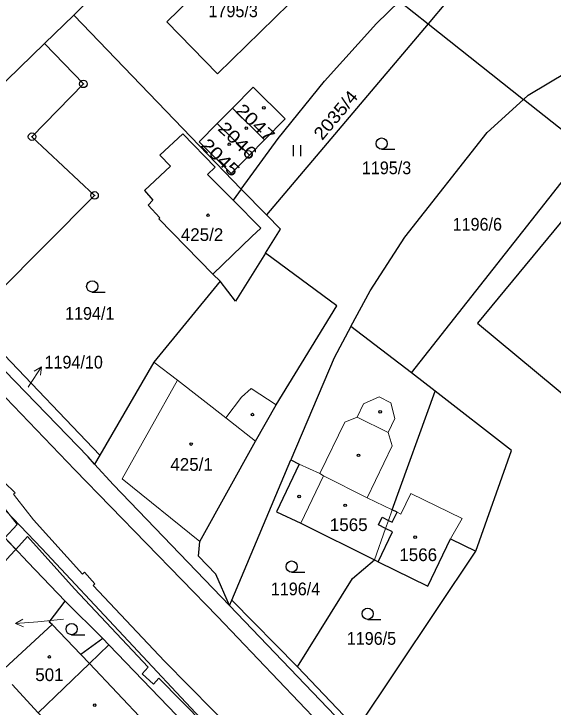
# Model space of a CAD drawing. Extents: x -679733 to -673243, y -1075091 to -1066557.
# Drawn here: x -676856 to -676783.8, y -1070458 to -1070365.2 of the extents above; entities that cross this region are included whole.
import ezdxf
from ezdxf.enums import TextEntityAlignment as Align

# ---------------------------------------------------------------- set-up
doc = ezdxf.new("R2010")
doc.units = 0
doc.header["$LTSCALE"] = 0.68
for name, color, linetype, lineweight in [('1', 7, 'Continuous', 25), ('13', 7, 'Continuous', 13), ('3', 7, 'Continuous', 25), ('4', 7, 'Continuous', 13), ('5', 7, 'Continuous', 25), ('7', 7, 'Continuous', 13), ('8', 7, 'Continuous', 25)]:
    doc.layers.add(name, color=color, linetype=linetype, lineweight=lineweight)
doc.layers.add('2', color=7, linetype='Continuous')

msp = doc.modelspace()

# ---------------------------------------------------------------- linework, layer by layer
at = {"layer": '1'}
for p, q in [((-676847.97, -1070365.39), (-676842.35, -1070359.71)), ((-676804.37, -1070363.5), (-676800.53, -1070366.55)), ((-676851.88, -1070369.18), (-676847.97, -1070365.39)), ((-676825.57, -1070388.68), (-676847.97, -1070365.39)), ((-676800.53, -1070366.55), (-676822.17, -1070392.12)), ((-676851.88, -1070369.18), (-676846.68, -1070374.59)), ((-676824.46, -1070384.12), (-676828.76, -1070379.88)), ((-676824.46, -1070384.12), (-676822.45, -1070382.08)), ((-676822.17, -1070392.12), (-676825.57, -1070388.68)), ((-676845.18, -1070389.51), (-676861.75, -1070406.17)), ((-676861.75, -1070406.17), (-676844.49, -1070424.27)), ((-676826.82, -1070443.69), (-676818, -1070452.59)), ((-676849.13, -1070443.81), (-676844.09, -1070448.81)), ((-676827.11, -1070444.38), (-676793.71, -1070479.27)), ((-676843.25, -1070449.65), (-676844.09, -1070448.81)), ((-676831.68, -1070461.71), (-676843.25, -1070449.65))]:
    msp.add_line(p, q, dxfattribs=at)
for points in [[(-676746.88, -1070325.28), (-676797.97, -1070363.52), (-676800.53, -1070366.55), (-676787.77, -1070376.68)], [(-676824.01, -1070355.02), (-676835.51, -1070366.26), (-676828.72, -1070373.25), (-676817.2, -1070361.96)], [(-676825.57, -1070388.68), (-676820.6, -1070381.91), (-676814.4, -1070374.21), (-676807.46, -1070366.52), (-676804.37, -1070363.5)], [(-676787.77, -1070376.68), (-676787.12, -1070376.09), (-676781.83, -1070372.93), (-676775.89, -1070370.41), (-676768.08, -1070367.68), (-676764.82, -1070366.91)], [(-676876.5, -1070393.1), (-676875.29, -1070391.93), (-676851.88, -1070369.18)], [(-676846.68, -1070374.59), (-676853.56, -1070381.65), (-676845.18, -1070389.51)], [(-676822.45, -1070382.08), (-676819.67, -1070379.28), (-676823.96, -1070375.03), (-676826.74, -1070377.84)], [(-676810.87, -1070407.07), (-676808.28, -1070402.29), (-676803.64, -1070395.11), (-676792.62, -1070381.08), (-676787.77, -1070376.68)], [(-676802.76, -1070413.27), (-676779.26, -1070383.42), (-676787.77, -1070376.68)], [(-676822.45, -1070382.08), (-676826.74, -1070377.84), (-676828.76, -1070379.88)], [(-676828.76, -1070379.88), (-676831.18, -1070382.32), (-676826.89, -1070386.57), (-676824.46, -1070384.12)], [(-676830.08, -1070386.72), (-676829.05, -1070385.71), (-676833.37, -1070381.29), (-676836.43, -1070384.13), (-676835.03, -1070385.6), (-676838.52, -1070388.87), (-676837.37, -1070390.13), (-676838.02, -1070390.81)], [(-676825.57, -1070388.68), (-676826.65, -1070390.16), (-676830.08, -1070386.72)], [(-676736.1, -1070422.51), (-676778.18, -1070387.58), (-676793.92, -1070406.63), (-676751.79, -1070441.57)], [(-676838.02, -1070390.81), (-676836.43, -1070392.51), (-676836.56, -1070392.64), (-676829.35, -1070400.06), (-676828.36, -1070401.01)], [(-676822.31, -1070397.24), (-676820.29, -1070394.02), (-676822.17, -1070392.12)], [(-676827.11, -1070444.38), (-676828.95, -1070440.22), (-676831.26, -1070437.81), (-676831.07, -1070435.85), (-676823.63, -1070422.39), (-676820.86, -1070417.52), (-676812.74, -1070404.3), (-676822.31, -1070397.24)], [(-676822.31, -1070397.24), (-676826.33, -1070403.66), (-676828.36, -1070401.01)], [(-676828.36, -1070401.01), (-676837.26, -1070411.81), (-676844.49, -1070424.27), (-676845.19, -1070425.48)], [(-676845.19, -1070425.48), (-676846.05, -1070424.52), (-676862.8, -1070407.23)], [(-676810.87, -1070407.07), (-676813.13, -1070411.23), (-676818.89, -1070424.88)], [(-676799.58, -1070415.7), (-676802.76, -1070413.27), (-676810.87, -1070407.07)], [(-676807.23, -1070438.53), (-676805.3, -1070434.54), (-676806.24, -1070434.08), (-676807.18, -1070433.6), (-676806.67, -1070432.58), (-676805.85, -1070433), (-676805.36, -1070433.25), (-676804.68, -1070431.9), (-676805.34, -1070431.59), (-676799.58, -1070415.7)], [(-676794.16, -1070437.14), (-676789.38, -1070423.67), (-676799.58, -1070415.7)], [(-676827.11, -1070444.38), (-676826.82, -1070443.69), (-676818.89, -1070424.88)], [(-676818.89, -1070424.88), (-676817.78, -1070425.47), (-676820.83, -1070431.87), (-676817.58, -1070433.39), (-676807.71, -1070438.28), (-676807.23, -1070438.53)], [(-676845.19, -1070425.48), (-676842.65, -1070428.23), (-676827.11, -1070444.38)], [(-676857.99, -1070434.5), (-676854.11, -1070438.59), (-676849.13, -1070443.81)], [(-676807.23, -1070438.53), (-676800.59, -1070441.8), (-676797.54, -1070435.46), (-676794.16, -1070437.14)], [(-676818, -1070452.59), (-676810.09, -1070460.95), (-676794.16, -1070437.14)], [(-676818, -1070452.59), (-676810.66, -1070440.77), (-676807.71, -1070438.28)], [(-676850.85, -1070446.95), (-676851.24, -1070446.63), (-676849.13, -1070443.81)], [(-676850.85, -1070446.95), (-676857.77, -1070453.31), (-676863.94, -1070459.86), (-676866.56, -1070462.64)], [(-676844.09, -1070448.81), (-676847.04, -1070450.94), (-676850.85, -1070446.95)], [(-676860.09, -1070469.19), (-676856.81, -1070465.37), (-676851.86, -1070459.71), (-676852.75, -1070458.75), (-676845.86, -1070452.17), (-676843.25, -1070449.65)]]:
    msp.add_lwpolyline(points, dxfattribs=at)
at = {"layer": '13'}
for points in [[(-676826.04, -1070461.77), (-676835.84, -1070451.85), (-676845.37, -1070441.7), (-676845.15, -1070441.49), (-676846.51, -1070439.94), (-676846.79, -1070440.21), (-676853.34, -1070432.93), (-676855.58, -1070430.07), (-676856.04, -1070429.5), (-676855.8, -1070429.31), (-676857.28, -1070427.87), (-676857.39, -1070427.97), (-676859.32, -1070425.86), (-676859.86, -1070426.27), (-676876.98, -1070408.9), (-676883.84, -1070401.64), (-676890.97, -1070394.59), (-676897.42, -1070387.71), (-676907.88, -1070376.82), (-676900.31, -1070369.9), (-676899.59, -1070369.2)], [(-676857.24, -1070431.39), (-676855.54, -1070433.55), (-676857.2, -1070435.33), (-676855.74, -1070436.88), (-676854.16, -1070435.18), (-676847.87, -1070442.15), (-676838.02, -1070452.64), (-676838.83, -1070453.54), (-676837.29, -1070454.91), (-676836.57, -1070454.11), (-676827.39, -1070463.46)]]:
    msp.add_lwpolyline(points, dxfattribs=at)
msp.add_lwpolyline([(-676857.35, -1070438.72), (-676856.53, -1070437.73), (-676855.74, -1070436.88), (-676857.2, -1070435.33), (-676858.13, -1070436.33), (-676859.07, -1070437.46), (-676860.62, -1070439.86), (-676858.37, -1070440.95)], close=True, dxfattribs=at)
at = {"layer": '3'}
for p, q in [((-676818.551, -1070384.28), (-676818.551, -1070382.78)), ((-676817.55, -1070384.28), (-676817.55, -1070382.78)), ((-676806.753, -1070383.32), (-676805.003, -1070383.32)), ((-676845.493, -1070402.45), (-676843.743, -1070402.45)), ((-676818.803, -1070439.93), (-676817.053, -1070439.93)), ((-676808.623, -1070446.25), (-676806.873, -1070446.25)), ((-676848.253, -1070448.31), (-676846.503, -1070448.31))]:
    msp.add_line(p, q, dxfattribs=at)
for centre in [(-676806.7529, -1070382.5698), (-676845.4929, -1070401.6998), (-676818.8029, -1070439.1798), (-676808.6229, -1070445.4998), (-676848.2529, -1070447.5598)]:
    msp.add_circle(centre, 0.75, dxfattribs=at)
at = {"layer": '4'}
for p, q in [((-676931.69, -1070338.97), (-676847.83, -1070426.23)), ((-676829.35, -1070400.06), (-676824.11, -1070395.03)), ((-676852.25, -1070436.78), (-676891.55, -1070396.07)), ((-676837.26, -1070411.81), (-676834.1, -1070414.23)), ((-676834.1, -1070414.23), (-676841.47, -1070427.45)), ((-676827.63, -1070419.28), (-676834.1, -1070414.23)), ((-676824.24, -1070415.35), (-676825.5, -1070416.53)), ((-676820.86, -1070417.52), (-676824.24, -1070415.35)), ((-676825.5, -1070416.53), (-676827.63, -1070419.28)), ((-676809.17, -1070417.39), (-676807.1, -1070416.46)), ((-676807.1, -1070416.46), (-676805.53, -1070417.26)), ((-676810.04, -1070419.18), (-676809.17, -1070417.39)), ((-676805.53, -1070417.26), (-676804.97, -1070419.39)), ((-676827.63, -1070419.28), (-676823.63, -1070422.39)), ((-676811.7, -1070419.85), (-676810.04, -1070419.18)), ((-676810.04, -1070419.18), (-676805.86, -1070421.26)), ((-676804.97, -1070419.39), (-676805.86, -1070421.26)), ((-676815.04, -1070426.75), (-676811.7, -1070419.85)), ((-676805.86, -1070421.26), (-676805.34, -1070423.01)), ((-676805.34, -1070423.01), (-676808.68, -1070429.99)), ((-676817.78, -1070425.47), (-676815.04, -1070426.75)), ((-676828.72, -1070445.88), (-676847.83, -1070426.23)), ((-676814.53, -1070427.04), (-676817.58, -1070433.39)), ((-676815.04, -1070426.75), (-676814.53, -1070427.04)), ((-676814.53, -1070427.04), (-676808.68, -1070429.99)), ((-676841.47, -1070427.45), (-676831.07, -1070435.85)), ((-676802.86, -1070429.4), (-676804.19, -1070432.15)), ((-676795.96, -1070432.75), (-676802.86, -1070429.4)), ((-676808.68, -1070429.99), (-676805.34, -1070431.59)), ((-676805.85, -1070433), (-676805.34, -1070431.59)), ((-676804.19, -1070432.15), (-676804.68, -1070431.9)), ((-676806.24, -1070434.08), (-676805.85, -1070433)), ((-676797.54, -1070435.46), (-676795.96, -1070432.75)), ((-676807.71, -1070438.28), (-676806.24, -1070434.08)), ((-676785.85, -1070507.61), (-676852.25, -1070436.78)), ((-676828.72, -1070445.88), (-676778.49, -1070498.52)), ((-676847.04, -1070450.94), (-676845.86, -1070452.17)), ((-676845.86, -1070452.17), (-676838.47, -1070460)), ((-676852.75, -1070458.75), (-676856.22, -1070454.98))]:
    msp.add_line(p, q, dxfattribs=at)
msp.add_lwpolyline([(-676826.65, -1070390.16), (-676822.94, -1070393.88), (-676824.11, -1070395.03)], dxfattribs=at)
at = {"layer": '5'}
for centre in [(-676822.5168, -1070377.7892), (-676824.8668, -1070380.5192), (-676827.1468, -1070382.6692), (-676829.9968, -1070392.1692), (-676824.0568, -1070418.8492), (-676806.9568, -1070418.4792), (-676832.2668, -1070422.7892), (-676809.8468, -1070424.2992), (-676817.8068, -1070429.7992), (-676811.6368, -1070430.9892), (-676802.2568, -1070435.2392), (-676851.2368, -1070451.2792), (-676845.1668, -1070457.7292)]:
    msp.add_circle(centre, 0.175, dxfattribs=at)
at = {"layer": '7'}
for p, q in [((-676852.296, -1070412.453), (-676853.261, -1070413.02)), ((-676855.75, -1070446.822), (-676854.708, -1070447.233))]:
    msp.add_line(p, q, dxfattribs=at)
for points in [[(-676854.05, -1070415.16), (-676853.93, -1070414.97), (-676852.296, -1070412.453), (-676852.421, -1070413.566)], [(-676849.34, -1070446.23), (-676852.76, -1070446.56), (-676855.75, -1070446.822), (-676854.796, -1070446.235)]]:
    msp.add_lwpolyline(points, dxfattribs=at)
at = {"layer": '8'}
for centre, radius in [((-676846.68, -1070374.5899), 0.5), ((-676846.68, -1070374.5899), 0.0303), ((-676853.56, -1070381.6499), 0.5), ((-676853.56, -1070381.6499), 0.0303), ((-676845.18, -1070389.5099), 0.5), ((-676845.18, -1070389.5099), 0.0303)]:
    msp.add_circle(centre, radius, dxfattribs=at)

# ---------------------------------------------------------------- texts
at = {"layer": '2', "width": 0.95}
for s, p in [('1795/3', (-676829.93, -1070365.66)), ('1195/3', (-676809.4, -1070386.67)), ('1196/6', (-676797.25, -1070394.229)), ('1194/10', (-676851.88, -1070412.68)), ('1196/4', (-676821.59, -1070443.029)), ('1196/5', (-676811.42, -1070449.65))]:
    msp.add_text(s, height=1.7, dxfattribs=at).set_placement(p)
at = {"layer": '2'}
for s, rotation, width, p in [('2035/4', 50, 1.1, (-676814.708, -1070382.236)), ('2047', 316, 1.2, (-676826.43, -1070378.291)), ('2046', 316, 1.2, (-676828.8, -1070380.681)), ('2045', 316, 1.2, (-676831.12, -1070382.931))]:
    msp.add_text(s, height=1.7, rotation=rotation, dxfattribs=dict(at, width=width)).set_placement(p)
for s, p in [('425/2', (-676833.64, -1070395.61)), ('425/1', (-676835.04, -1070426.37)), ('1565', (-676813.69, -1070434.43)), ('1566', (-676804.39, -1070438.45)), ('501', (-676853.12, -1070454.509))]:
    msp.add_text(s, height=1.7, dxfattribs=at).set_placement(p)
at = {"layer": '2', "width": 0.95}
msp.add_text('1194/1', height=1.7, dxfattribs=at).set_placement((-676845.829, -1070406.15), align=Align.CENTER)

doc.saveas('drawing.dxf')
